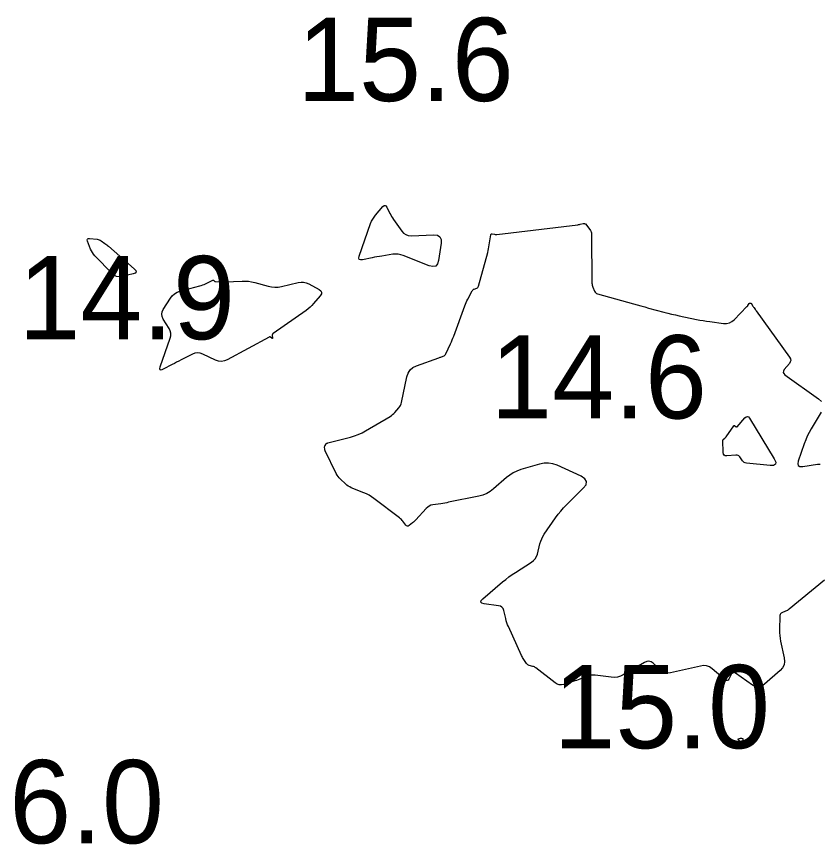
# Model space of a CAD drawing. Extents: x 1023796 to 1112670, y 656573 to 837340.
# Drawn here: x 1101600.17 to 1101648.42, y 687412.75 to 687462.48 of the extents above; entities that cross this region are included whole.
import ezdxf

# ---------------------------------------------------------------- set-up
doc = ezdxf.new("R2010")
doc.units = 0
doc.layers.add('V-CHAN-CONT-15FT', color=7, linetype='Continuous')
doc.layers.add('V-TOPO-SOUN', color=7, linetype='Continuous')

msp = doc.modelspace()

# ---------------------------------------------------------------- linework, layer by layer
at = {"layer": 'V-CHAN-CONT-15FT'}
for points in [[(1101623.56, 687449.384), (1101623.709, 687449.333), (1101623.877, 687449.32), (1101625.242, 687449.367), (1101625.465, 687449.342), (1101625.614, 687449.251), (1101625.688, 687449.093), (1101625.687, 687448.869), (1101625.536, 687447.837), (1101625.472, 687447.623), (1101625.358, 687447.498), (1101625.192, 687447.461), (1101624.975, 687447.513), (1101623.412, 687448.131), (1101623.26, 687448.18), (1101623.106, 687448.208), (1101622.949, 687448.215), (1101622.79, 687448.201), (1101622.123, 687448.099), (1101621.976, 687448.075), (1101621.829, 687448.05), (1101621.682, 687448.022), (1101621.536, 687447.992), (1101620.953, 687447.869), (1101620.831, 687447.86), (1101620.759, 687447.893), (1101620.735, 687447.97), (1101620.76, 687448.089), (1101621.45, 687450.051), (1101621.505, 687450.187), (1101621.573, 687450.317), (1101621.652, 687450.439), (1101621.743, 687450.555), (1101622.188, 687451.067), (1101622.254, 687451.125), (1101622.315, 687451.139), (1101622.371, 687451.11), (1101622.421, 687451.037), (1101622.611, 687450.659), (1101622.66, 687450.566), (1101622.712, 687450.474), (1101622.768, 687450.384), (1101622.827, 687450.297), (1101623.318, 687449.599), (1101623.43, 687449.472)], [(1101605.586, 687448.768), (1101605.639, 687448.725), (1101605.691, 687448.681), (1101607.248, 687447.332), (1101607.342, 687447.228), (1101607.36, 687447.143), (1101607.304, 687447.076), (1101607.173, 687447.027), (1101606.499, 687446.87), (1101606.336, 687446.852), (1101606.186, 687446.874), (1101606.047, 687446.936), (1101605.921, 687447.04), (1101604.871, 687448.119), (1101604.793, 687448.206), (1101604.726, 687448.301), (1101604.668, 687448.401), (1101604.62, 687448.508), (1101604.433, 687448.985), (1101604.414, 687449.064), (1101604.428, 687449.118), (1101604.476, 687449.146), (1101604.557, 687449.148), (1101605.01, 687449.102), (1101605.076, 687449.09), (1101605.139, 687449.071), (1101605.199, 687449.044), (1101605.256, 687449.008), (1101605.477, 687448.849), (1101605.532, 687448.809)], [(1101618.501, 687445.92), (1101618.489, 687445.82), (1101618.418, 687445.709), (1101618.018, 687445.244), (1101617.915, 687445.132), (1101617.805, 687445.026), (1101617.689, 687444.927), (1101617.567, 687444.835), (1101615.582, 687443.441), (1101615.558, 687443.419), (1101615.542, 687443.394), (1101615.534, 687443.365), (1101615.534, 687443.332), (1101615.552, 687443.178), (1101615.553, 687443.158), (1101615.547, 687443.148), (1101615.536, 687443.149), (1101615.518, 687443.16), (1101615.438, 687443.225), (1101615.418, 687443.238), (1101615.397, 687443.244), (1101615.375, 687443.242), (1101615.353, 687443.233), (1101612.834, 687441.868), (1101612.659, 687441.796), (1101612.483, 687441.769), (1101612.305, 687441.787), (1101612.126, 687441.85), (1101611.369, 687442.211), (1101611.21, 687442.268), (1101611.051, 687442.285), (1101610.893, 687442.264), (1101610.735, 687442.203), (1101610.063, 687441.859), (1101609.926, 687441.789), (1101609.79, 687441.719), (1101609.654, 687441.649), (1101609.519, 687441.578), (1101608.976, 687441.294), (1101608.864, 687441.25), (1101608.798, 687441.26), (1101608.778, 687441.324), (1101608.805, 687441.441), (1101609.401, 687443.154), (1101609.438, 687443.309), (1101609.439, 687443.46), (1101609.404, 687443.607), (1101609.334, 687443.75), (1101608.982, 687444.315), (1101608.916, 687444.456), (1101608.894, 687444.597), (1101608.917, 687444.738), (1101608.983, 687444.879), (1101609.417, 687445.567), (1101609.529, 687445.715), (1101609.662, 687445.834), (1101609.816, 687445.926), (1101609.99, 687445.989), (1101611.187, 687446.307), (1101611.271, 687446.332), (1101611.355, 687446.36), (1101611.437, 687446.393), (1101611.517, 687446.429), (1101611.969, 687446.645), (1101611.982, 687446.649), (1101611.994, 687446.65), (1101612.006, 687446.646), (1101612.016, 687446.637), (1101612.058, 687446.597), (1101612.069, 687446.587), (1101612.081, 687446.581), (1101612.094, 687446.576), (1101612.108, 687446.574), (1101612.449, 687446.545), (1101612.511, 687446.541), (1101612.573, 687446.539), (1101612.634, 687446.539), (1101612.696, 687446.541), (1101613.729, 687446.593), (1101613.921, 687446.595), (1101614.111, 687446.581), (1101614.299, 687446.553), (1101614.486, 687446.508), (1101615.294, 687446.283), (1101615.491, 687446.24), (1101615.688, 687446.224), (1101615.886, 687446.232), (1101616.084, 687446.267), (1101617.101, 687446.507), (1101617.264, 687446.531), (1101617.422, 687446.525), (1101617.577, 687446.489), (1101617.727, 687446.424), (1101618.348, 687446.088), (1101618.454, 687446.01)], [(1101643.441, 687437.827), (1101643.458, 687437.832), (1101643.473, 687437.846), (1101643.932, 687438.374), (1101644.012, 687438.443), (1101644.087, 687438.462), (1101644.158, 687438.431), (1101644.225, 687438.349), (1101645.705, 687435.91), (1101645.791, 687435.717), (1101645.778, 687435.587), (1101645.666, 687435.519), (1101645.455, 687435.515), (1101644.033, 687435.659), (1101643.964, 687435.673), (1101643.902, 687435.7), (1101643.848, 687435.741), (1101643.802, 687435.794), (1101643.631, 687436.034), (1101643.584, 687436.085), (1101643.53, 687436.121), (1101643.468, 687436.139), (1101643.399, 687436.141), (1101642.861, 687436.095), (1101642.761, 687436.101), (1101642.689, 687436.138), (1101642.645, 687436.205), (1101642.629, 687436.304), (1101642.619, 687437.008), (1101642.621, 687437.033), (1101642.629, 687437.055), (1101642.642, 687437.075), (1101642.659, 687437.093), (1101642.741, 687437.158), (1101642.761, 687437.175), (1101642.78, 687437.193), (1101642.797, 687437.213), (1101642.812, 687437.233), (1101643.275, 687437.899), (1101643.289, 687437.914), (1101643.304, 687437.92), (1101643.32, 687437.917), (1101643.337, 687437.906), (1101643.407, 687437.842), (1101643.424, 687437.83)], [(1101643.683, 687418.882), (1101643.674, 687418.889), (1101643.666, 687418.898), (1101643.638, 687418.938), (1101643.63, 687418.948), (1101643.623, 687418.957), (1101643.615, 687418.967), (1101643.607, 687418.976), (1101643.539, 687419.057), (1101643.529, 687419.073), (1101643.528, 687419.085), (1101643.536, 687419.094), (1101643.553, 687419.101), (1101643.675, 687419.13), (1101643.689, 687419.133), (1101643.704, 687419.133), (1101643.719, 687419.132), (1101643.734, 687419.13), (1101643.793, 687419.115), (1101643.806, 687419.109), (1101643.816, 687419.101), (1101643.822, 687419.09), (1101643.825, 687419.076), (1101643.839, 687418.893), (1101643.838, 687418.876), (1101643.832, 687418.864), (1101643.82, 687418.859), (1101643.802, 687418.859), (1101643.705, 687418.874), (1101643.694, 687418.877)]]:
    msp.add_lwpolyline(points, close=True, dxfattribs=at)
for points in [[(1101648.721, 687428.622), (1101646.595, 687426.874), (1101646.547, 687426.838), (1101646.497, 687426.806), (1101646.444, 687426.779), (1101646.388, 687426.755), (1101646.162, 687426.67), (1101646.112, 687426.644), (1101646.076, 687426.608), (1101646.054, 687426.562), (1101646.045, 687426.507), (1101646.02, 687425.624), (1101646.02, 687425.458), (1101646.03, 687425.292), (1101646.051, 687425.127), (1101646.082, 687424.963), (1101646.305, 687423.953), (1101646.326, 687423.74), (1101646.293, 687423.543), (1101646.205, 687423.365), (1101646.062, 687423.204), (1101645.127, 687422.369), (1101644.949, 687422.248), (1101644.766, 687422.2), (1101644.579, 687422.226), (1101644.387, 687422.325), (1101643.369, 687423.041), (1101643.301, 687423.075), (1101643.24, 687423.078), (1101643.187, 687423.049), (1101643.141, 687422.989), (1101642.97, 687422.683), (1101642.925, 687422.624), (1101642.873, 687422.597), (1101642.815, 687422.603), (1101642.751, 687422.643), (1101641.964, 687423.302), (1101641.805, 687423.409), (1101641.636, 687423.472), (1101641.456, 687423.493), (1101641.266, 687423.469), (1101639.464, 687423.056), (1101639.312, 687423.038), (1101639.168, 687423.056), (1101639.034, 687423.11), (1101638.908, 687423.199), (1101638.426, 687423.63), (1101638.303, 687423.713), (1101638.175, 687423.75), (1101638.043, 687423.74), (1101637.906, 687423.682), (1101636.629, 687422.939), (1101636.455, 687422.855), (1101636.275, 687422.803), (1101636.088, 687422.782), (1101635.896, 687422.792), (1101634.934, 687422.921), (1101634.828, 687422.928), (1101634.724, 687422.922), (1101634.622, 687422.903), (1101634.521, 687422.87), (1101634.122, 687422.712), (1101634.022, 687422.674), (1101633.921, 687422.637), (1101633.819, 687422.602), (1101633.717, 687422.569), (1101633.059, 687422.362), (1101632.918, 687422.335), (1101632.784, 687422.341), (1101632.655, 687422.382), (1101632.533, 687422.457), (1101631.376, 687423.354), (1101631.332, 687423.385), (1101631.287, 687423.411), (1101631.239, 687423.432), (1101631.188, 687423.448), (1101630.982, 687423.504), (1101630.933, 687423.522), (1101630.889, 687423.547), (1101630.851, 687423.58), (1101630.818, 687423.62), (1101630.65, 687423.859), (1101630.613, 687423.915), (1101630.579, 687423.972), (1101630.547, 687424.03), (1101630.519, 687424.09), (1101629.727, 687425.835), (1101629.678, 687425.951), (1101629.634, 687426.07), (1101629.596, 687426.191), (1101629.564, 687426.314), (1101629.449, 687426.809), (1101629.407, 687426.92), (1101629.342, 687427.004), (1101629.252, 687427.061), (1101629.139, 687427.092), (1101628.28, 687427.212), (1101628.136, 687427.25), (1101628.074, 687427.311), (1101628.093, 687427.397), (1101628.194, 687427.506), (1101629.381, 687428.517), (1101629.569, 687428.671), (1101629.761, 687428.819), (1101629.959, 687428.96), (1101630.162, 687429.094), (1101631.121, 687429.705), (1101631.245, 687429.8), (1101631.344, 687429.913), (1101631.419, 687430.043), (1101631.47, 687430.19), (1101631.624, 687430.814), (1101631.669, 687430.967), (1101631.727, 687431.114), (1101631.799, 687431.255), (1101631.883, 687431.39), (1101632.563, 687432.378), (1101632.711, 687432.583), (1101632.869, 687432.78), (1101633.036, 687432.969), (1101633.212, 687433.15), (1101634.228, 687434.147), (1101634.393, 687434.361), (1101634.426, 687434.552), (1101634.33, 687434.72), (1101634.102, 687434.865), (1101632.649, 687435.529), (1101632.392, 687435.621), (1101632.132, 687435.664), (1101631.869, 687435.658), (1101631.602, 687435.602), (1101630.482, 687435.268), (1101630.243, 687435.183), (1101630.017, 687435.074), (1101629.805, 687434.941), (1101629.607, 687434.784), (1101628.838, 687434.107), (1101628.638, 687433.953), (1101628.424, 687433.828), (1101628.195, 687433.733), (1101627.952, 687433.667), (1101626.136, 687433.302), (1101626.019, 687433.279), (1101625.901, 687433.258), (1101625.782, 687433.238), (1101625.664, 687433.22), (1101625.189, 687433.151), (1101625.075, 687433.125), (1101624.971, 687433.081), (1101624.876, 687433.019), (1101624.791, 687432.939), (1101624.164, 687432.249), (1101624.118, 687432.201), (1101624.07, 687432.154), (1101624.02, 687432.111), (1101623.968, 687432.069), (1101623.756, 687431.907), (1101623.705, 687431.878), (1101623.656, 687431.872), (1101623.611, 687431.89), (1101623.568, 687431.931), (1101623.388, 687432.164), (1101623.343, 687432.219), (1101623.294, 687432.27), (1101623.243, 687432.318), (1101623.187, 687432.363), (1101621.635, 687433.537), (1101621.496, 687433.636), (1101621.351, 687433.724), (1101621.201, 687433.803), (1101621.045, 687433.873), (1101620.288, 687434.18), (1101620.193, 687434.223), (1101620.103, 687434.275), (1101620.018, 687434.335), (1101619.938, 687434.403), (1101619.63, 687434.692), (1101619.557, 687434.767), (1101619.491, 687434.847), (1101619.434, 687434.934), (1101619.384, 687435.026), (1101618.721, 687436.389), (1101618.71, 687436.415), (1101618.701, 687436.443), (1101618.695, 687436.471), (1101618.691, 687436.499), (1101618.682, 687436.616), (1101618.682, 687436.644), (1101618.687, 687436.67), (1101618.697, 687436.695), (1101618.712, 687436.718), (1101618.783, 687436.809), (1101618.802, 687436.83), (1101618.824, 687436.847), (1101618.848, 687436.86), (1101618.874, 687436.869), (1101620.246, 687437.221), (1101620.481, 687437.29), (1101620.709, 687437.375), (1101620.93, 687437.476), (1101621.145, 687437.593), (1101622.615, 687438.462), (1101622.693, 687438.512), (1101622.766, 687438.568), (1101622.834, 687438.63), (1101622.898, 687438.697), (1101623.144, 687438.976), (1101623.2, 687439.049), (1101623.246, 687439.126), (1101623.28, 687439.21), (1101623.304, 687439.298), (1101623.62, 687440.843), (1101623.694, 687441.071), (1101623.815, 687441.258), (1101623.983, 687441.404), (1101624.199, 687441.508), (1101625.555, 687441.986), (1101625.594, 687442), (1101625.632, 687442.014), (1101625.67, 687442.029), (1101625.708, 687442.045), (1101625.859, 687442.11), (1101625.894, 687442.129), (1101625.924, 687442.153), (1101625.949, 687442.183), (1101625.969, 687442.217), (1101626.248, 687442.827), (1101626.299, 687442.941), (1101626.348, 687443.057), (1101626.394, 687443.173), (1101626.439, 687443.291), (1101627.1, 687445.101), (1101627.14, 687445.204), (1101627.184, 687445.306), (1101627.231, 687445.406), (1101627.282, 687445.504), (1101627.559, 687446.017), (1101627.581, 687446.05), (1101627.608, 687446.078), (1101627.639, 687446.1), (1101627.675, 687446.117), (1101627.83, 687446.173), (1101627.865, 687446.19), (1101627.893, 687446.214), (1101627.914, 687446.244), (1101627.929, 687446.28), (1101628.483, 687448.317), (1101628.511, 687448.428), (1101628.536, 687448.539), (1101628.557, 687448.651), (1101628.576, 687448.763), (1101628.664, 687449.368), (1101628.674, 687449.399), (1101628.69, 687449.419), (1101628.714, 687449.429), (1101628.746, 687449.428), (1101628.889, 687449.403), (1101628.924, 687449.398), (1101628.96, 687449.396), (1101628.996, 687449.396), (1101629.032, 687449.399), (1101633.908, 687449.981), (1101633.942, 687449.985), (1101633.976, 687449.991), (1101634.009, 687449.997), (1101634.043, 687450.004), (1101634.221, 687450.043), (1101634.233, 687450.045), (1101634.244, 687450.046), (1101634.256, 687450.046), (1101634.268, 687450.046), (1101634.315, 687450.043), (1101634.326, 687450.041), (1101634.336, 687450.037), (1101634.345, 687450.031), (1101634.353, 687450.023), (1101634.623, 687449.687), (1101634.665, 687449.626), (1101634.695, 687449.56), (1101634.714, 687449.491), (1101634.72, 687449.417), (1101634.751, 687446.467), (1101634.754, 687446.403), (1101634.765, 687446.341), (1101634.781, 687446.28), (1101634.804, 687446.22), (1101634.908, 687445.984), (1101634.939, 687445.93), (1101634.978, 687445.887), (1101635.027, 687445.854), (1101635.084, 687445.831), (1101637.236, 687445.226), (1101637.465, 687445.162), (1101637.694, 687445.099), (1101637.923, 687445.037), (1101638.153, 687444.975), (1101639.072, 687444.729), (1101639.303, 687444.669), (1101639.534, 687444.612), (1101639.765, 687444.559), (1101639.998, 687444.509), (1101641.026, 687444.293), (1101641.225, 687444.254), (1101641.425, 687444.218), (1101641.626, 687444.185), (1101641.827, 687444.157), (1101642.657, 687444.048), (1101642.839, 687444.044), (1101643.008, 687444.079), (1101643.162, 687444.156), (1101643.302, 687444.272), (1101644.065, 687445.057), (1101644.082, 687445.075), (1101644.098, 687445.095), (1101644.112, 687445.115), (1101644.125, 687445.136), (1101644.186, 687445.239), (1101644.194, 687445.25), (1101644.204, 687445.258), (1101644.216, 687445.263), (1101644.23, 687445.264), (1101644.29, 687445.264), (1101644.304, 687445.262), (1101644.316, 687445.257), (1101644.326, 687445.249), (1101644.334, 687445.237), (1101644.404, 687445.108), (1101644.418, 687445.083), (1101644.434, 687445.058), (1101644.451, 687445.034), (1101644.468, 687445.011), (1101644.547, 687444.911), (1101644.566, 687444.887), (1101644.585, 687444.863), (1101644.603, 687444.838), (1101644.621, 687444.813), (1101646.625, 687442.016), (1101646.676, 687441.92), (1101646.691, 687441.826), (1101646.669, 687441.733), (1101646.611, 687441.642), (1101646.306, 687441.279), (1101646.251, 687441.191), (1101646.24, 687441.109), (1101646.271, 687441.032), (1101646.346, 687440.96), (1101648.361, 687439.525), (1101648.542, 687439.354)], [(1101648.528, 687438.724), (1101647.925, 687437.72), (1101647.802, 687437.503), (1101647.691, 687437.28), (1101647.592, 687437.051), (1101647.505, 687436.817), (1101647.148, 687435.777), (1101647.116, 687435.614), (1101647.15, 687435.506), (1101647.25, 687435.453), (1101647.417, 687435.456), (1101648.298, 687435.589), (1101648.456, 687435.604)]]:
    msp.add_lwpolyline(points, dxfattribs=at)

# ---------------------------------------------------------------- texts
at = {"layer": 'V-TOPO-SOUN'}
for s, p in [('15.6 ', (1101617.034, 687457.41)), ('14.9 ', (1101600.282, 687443.1)), ('14.6 ', (1101628.644, 687438.34)), ('15.0 ', (1101632.433, 687418.53)), ('16.0 ', (1101596.013, 687412.82))]:
    msp.add_text(s, height=5, dxfattribs=at).set_placement(p)

doc.saveas('drawing.dxf')
